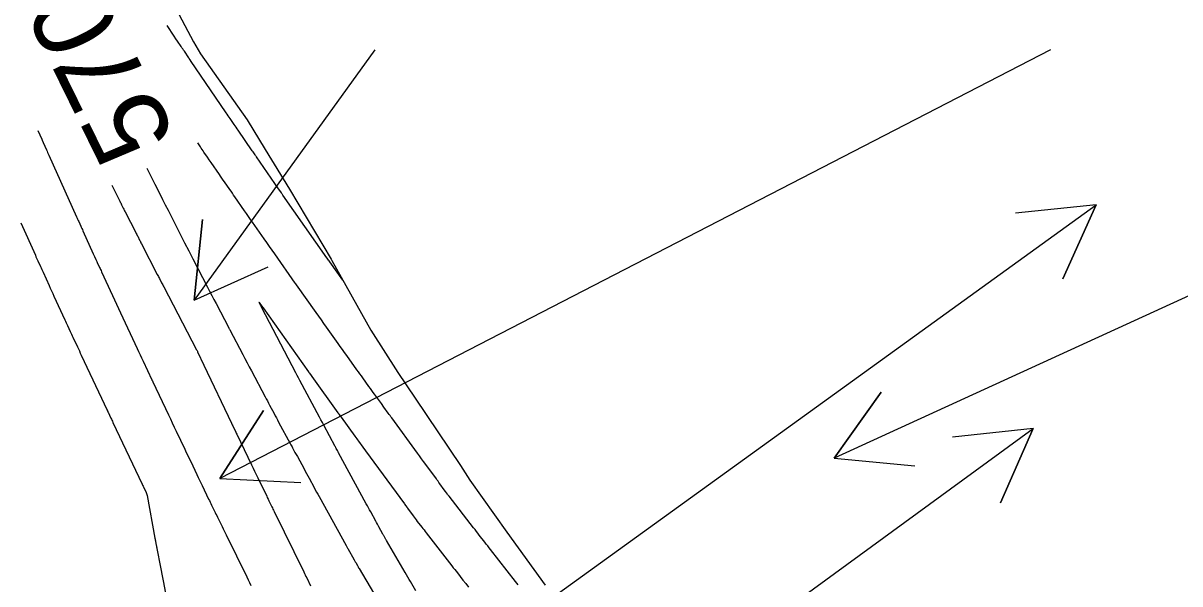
# Model space of a CAD drawing. Extents: x 954385 to 988206, y 1868364 to 1924553.
# Drawn here: x 955331.1 to 955416.7, y 1923479.4 to 1923520.9 of the extents above; entities that cross this region are included whole.
import ezdxf

# ---------------------------------------------------------------- set-up
doc = ezdxf.new("R2010")
doc.units = 0
for name, color, linetype in [('Default', 7, 'Continuous'), ('Ex_Contour Labels', 7, 'Continuous'), ('Ex_Major Contours', 7, 'Continuous'), ('Ex_Minor Contours', 7, 'Continuous'), ('Perimeter', 7, 'Continuous'), ('Slopes', 7, 'Continuous')]:
    doc.layers.add(name, color=color, linetype=linetype)

msp = doc.modelspace()

# ---------------------------------------------------------------- linework, layer by layer
at = {"layer": 'Default'}
msp.add_arc((956111.568, 1924014.493), 954.93, 205.346268, 226.414195, dxfattribs=at)
at = {"layer": 'Ex_Major Contours'}
for points in [[(955367.747, 1923479.373), (955367.56, 1923479.612), (955365.702, 1923481.976), (955365.597, 1923482.11), (955365.493, 1923482.244), (955365.388, 1923482.378), (955365.284, 1923482.512), (955364.866, 1923483.049), (955364.762, 1923483.183), (955364.658, 1923483.318), (955364.553, 1923483.452), (955364.449, 1923483.586), (955362.641, 1923485.909), (955362.61, 1923485.949), (955362.579, 1923485.989), (955362.549, 1923486.029), (955362.519, 1923486.069), (955362.37, 1923486.272), (955362.281, 1923486.394), (955361.951, 1923486.842), (955361.886, 1923486.93), (955361.822, 1923487.019), (955361.757, 1923487.107), (955361.692, 1923487.196), (955360.905, 1923488.272), (955360.753, 1923488.481), (955360.6, 1923488.689), (955360.447, 1923488.898), (955360.294, 1923489.107), (955358.396, 1923491.703), (955358.332, 1923491.791), (955358.267, 1923491.879), (955358.203, 1923491.967), (955358.139, 1923492.056), (955357.818, 1923492.498), (955357.626, 1923492.763), (955357.125, 1923493.454), (955357.02, 1923493.599), (955356.915, 1923493.744), (955356.811, 1923493.889), (955356.706, 1923494.034), (955356.256, 1923494.661), (955356.146, 1923494.814), (955356.036, 1923494.966), (955355.926, 1923495.119), (955355.816, 1923495.272), (955355.067, 1923496.313), (955354.906, 1923496.538), (955354.745, 1923496.763), (955354.584, 1923496.988), (955354.423, 1923497.213), (955353.573, 1923498.408), (955353.378, 1923498.682), (955353.183, 1923498.956), (955352.988, 1923499.231), (955352.793, 1923499.505), (955351.341, 1923501.544), (955351.291, 1923501.616), (955351.257, 1923501.663), (955351.243, 1923501.683), (955349.732, 1923503.839), (955349.538, 1923504.115), (955349.345, 1923504.391), (955349.151, 1923504.668), (955348.957, 1923504.944), (955348.095, 1923506.173), (955347.945, 1923506.387), (955347.795, 1923506.602), (955347.645, 1923506.817), (955347.495, 1923507.032), (955346.791, 1923508.047), (955346.695, 1923508.186), (955346.599, 1923508.324), (955346.503, 1923508.463), (955346.406, 1923508.602), (955346.021, 1923509.156), (955345.925, 1923509.295), (955345.829, 1923509.434), (955345.733, 1923509.573), (955345.637, 1923509.712), (955345.027, 1923510.597), (955344.895, 1923510.789), (955344.763, 1923510.981), (955344.499, 1923511.364), (955344.433, 1923511.46), (955344.367, 1923511.556), (955344.301, 1923511.652), (955344.235, 1923511.749), (955344.035, 1923512.042)], [(955340.262, 1923510.186), (955340.57, 1923509.576), (955340.667, 1923509.385), (955340.763, 1923509.194), (955340.859, 1923509.004), (955340.955, 1923508.813), (955341.431, 1923507.869), (955341.482, 1923507.769), (955341.532, 1923507.669), (955341.583, 1923507.569), (955341.634, 1923507.469), (955341.839, 1923507.069), (955341.89, 1923506.969), (955341.941, 1923506.869), (955341.992, 1923506.769), (955342.043, 1923506.669), (955342.763, 1923505.254), (955342.839, 1923505.105), (955342.915, 1923504.956), (955342.992, 1923504.807), (955343.068, 1923504.658), (955343.376, 1923504.063), (955343.453, 1923503.914), (955343.529, 1923503.766), (955343.606, 1923503.617), (955343.683, 1923503.468), (955344.764, 1923501.373), (955344.92, 1923501.07), (955345.077, 1923500.768), (955345.234, 1923500.467), (955345.392, 1923500.165), (955346.331, 1923498.371), (955346.347, 1923498.341), (955346.367, 1923498.303), (955346.379, 1923498.28), (955346.407, 1923498.226), (955346.411, 1923498.218), (955347.364, 1923496.4), (955347.524, 1923496.095), (955347.685, 1923495.79), (955347.846, 1923495.485), (955348.009, 1923495.181), (955349.025, 1923493.276), (955349.108, 1923493.12), (955349.191, 1923492.964), (955349.274, 1923492.808), (955349.357, 1923492.652), (955349.689, 1923492.027), (955349.772, 1923491.871), (955349.856, 1923491.715), (955349.939, 1923491.56), (955350.023, 1923491.404), (955350.888, 1923489.805), (955350.932, 1923489.725), (955350.975, 1923489.644), (955351.018, 1923489.564), (955351.061, 1923489.484), (955351.233, 1923489.162), (955351.276, 1923489.082), (955351.319, 1923489.002), (955351.363, 1923488.922), (955351.407, 1923488.842), (955351.903, 1923487.933), (955351.996, 1923487.763), (955352.089, 1923487.592), (955352.181, 1923487.422), (955352.274, 1923487.251), (955352.644, 1923486.568), (955352.737, 1923486.398), (955352.83, 1923486.227), (955352.923, 1923486.057), (955353.017, 1923485.887), (955355.012, 1923482.282), (955355.044, 1923482.224), (955355.098, 1923482.126), (955355.12, 1923482.087), (955355.141, 1923482.048), (955355.604, 1923481.216), (955355.634, 1923481.163), (955355.664, 1923481.11), (955355.694, 1923481.057), (955355.725, 1923481.004), (955355.848, 1923480.792), (955355.879, 1923480.739), (955355.91, 1923480.686), (955355.941, 1923480.633), (955355.972, 1923480.58), (955358.1, 1923476.98)]]:
    msp.add_lwpolyline(points, dxfattribs=at)
at = {"layer": 'Ex_Minor Contours'}
for points in [[(955354.782, 1923501.884), (955353.818, 1923503.238), (955353.816, 1923503.241), (955353.759, 1923503.321), (955353.74, 1923503.348), (955353.721, 1923503.375), (955353.625, 1923503.511), (955353.596, 1923503.552), (955350.346, 1923508.185), (955350.319, 1923508.224), (955350.292, 1923508.262), (955350.265, 1923508.301), (955350.238, 1923508.34), (955350.104, 1923508.533), (955350.024, 1923508.649), (955348.384, 1923511.011), (955348.358, 1923511.048), (955348.333, 1923511.085), (955348.307, 1923511.122), (955348.281, 1923511.159), (955348.128, 1923511.382), (955348.076, 1923511.457), (955347.022, 1923512.988), (955346.949, 1923513.094), (955346.876, 1923513.201), (955346.803, 1923513.307), (955346.73, 1923513.413), (955346.44, 1923513.838), (955346.368, 1923513.945), (955346.295, 1923514.051), (955346.223, 1923514.157), (955346.15, 1923514.264), (955343.514, 1923518.129), (955343.492, 1923518.162), (955343.47, 1923518.195), (955343.403, 1923518.294), (955343.381, 1923518.327), (955343.048, 1923518.819), (955342.989, 1923518.906), (955342.93, 1923518.994), (955342.871, 1923519.081), (955342.812, 1923519.169), (955342.552, 1923519.555), (955342.427, 1923519.742), (955342.301, 1923519.929), (955341.765, 1923520.726)], [(955332.206, 1923512.971), (955332.494, 1923512.319), (955332.522, 1923512.258), (955332.604, 1923512.072), (955332.844, 1923511.531), (955332.887, 1923511.434), (955332.93, 1923511.337), (955332.974, 1923511.241), (955333.017, 1923511.144), (955335.077, 1923506.57), (955335.115, 1923506.485), (955335.153, 1923506.399), (955335.192, 1923506.314), (955335.23, 1923506.229), (955335.384, 1923505.888), (955335.423, 1923505.803), (955335.461, 1923505.718), (955335.5, 1923505.633), (955335.539, 1923505.548), (955336.312, 1923503.849), (955336.337, 1923503.796), (955336.361, 1923503.743), (955336.385, 1923503.69), (955336.41, 1923503.636), (955336.507, 1923503.424), (955336.531, 1923503.37), (955336.556, 1923503.317), (955336.58, 1923503.264), (955336.605, 1923503.211), (955336.777, 1923502.837), (955336.814, 1923502.757), (955336.851, 1923502.677), (955336.888, 1923502.597), (955336.925, 1923502.517), (955337.737, 1923500.752), (955337.885, 1923500.431), (955338.033, 1923500.111), (955338.182, 1923499.79), (955338.331, 1923499.47), (955339.554, 1923496.846), (955339.662, 1923496.613), (955339.771, 1923496.38), (955339.88, 1923496.147), (955339.989, 1923495.913), (955340.635, 1923494.534), (955340.649, 1923494.504), (955340.679, 1923494.441), (955340.687, 1923494.423), (955340.705, 1923494.388), (955340.71, 1923494.376), (955341.868, 1923491.933), (955342.011, 1923491.633), (955342.153, 1923491.332), (955342.296, 1923491.032), (955342.439, 1923490.732), (955343.078, 1923489.387), (955343.187, 1923489.159), (955343.296, 1923488.931), (955343.405, 1923488.703), (955343.515, 1923488.475), (955343.977, 1923487.516), (955344.075, 1923487.313), (955344.173, 1923487.11), (955344.27, 1923486.908), (955344.368, 1923486.705), (955344.845, 1923485.711), (955344.899, 1923485.6), (955344.952, 1923485.489), (955345.006, 1923485.377), (955345.06, 1923485.266), (955345.276, 1923484.822), (955345.33, 1923484.71), (955345.384, 1923484.599), (955345.438, 1923484.488), (955345.492, 1923484.377), (955345.837, 1923483.669), (955345.912, 1923483.514), (955345.988, 1923483.359), (955346.064, 1923483.205), (955346.139, 1923483.05), (955347.659, 1923479.957), (955347.765, 1923479.741), (955347.871, 1923479.525), (955347.976, 1923479.31)], [(955337.673, 1923508.914), (955338.271, 1923507.733), (955338.303, 1923507.668), (955338.336, 1923507.603), (955338.369, 1923507.539), (955338.401, 1923507.474), (955338.532, 1923507.215), (955338.564, 1923507.151), (955338.597, 1923507.086), (955338.63, 1923507.021), (955338.663, 1923506.957), (955339.453, 1923505.413), (955339.488, 1923505.344), (955339.524, 1923505.275), (955339.559, 1923505.206), (955339.594, 1923505.137), (955339.734, 1923504.862), (955339.769, 1923504.793), (955339.804, 1923504.725), (955339.839, 1923504.656), (955339.875, 1923504.587), (955341.046, 1923502.32), (955341.086, 1923502.243), (955341.125, 1923502.167), (955341.165, 1923502.09), (955341.205, 1923502.013), (955341.363, 1923501.705), (955341.403, 1923501.629), (955341.443, 1923501.552), (955341.483, 1923501.475), (955341.523, 1923501.399), (955343.957, 1923496.749), (955343.973, 1923496.719), (955343.978, 1923496.708), (955343.983, 1923496.698), (955344.012, 1923496.635), (955344.022, 1923496.614), (955344.027, 1923496.603), (955344.495, 1923495.617), (955346.533, 1923491.324), (955346.565, 1923491.256), (955346.597, 1923491.189), (955346.629, 1923491.121), (955346.662, 1923491.054), (955346.824, 1923490.717), (955346.889, 1923490.582), (955346.921, 1923490.514), (955348.015, 1923488.237), (955348.13, 1923487.999), (955348.245, 1923487.761), (955348.36, 1923487.523), (955348.475, 1923487.285), (955349.142, 1923485.912), (955349.181, 1923485.83), (955349.247, 1923485.694), (955349.274, 1923485.639), (955349.301, 1923485.585), (955349.522, 1923485.134), (955349.563, 1923485.05), (955349.605, 1923484.966), (955349.646, 1923484.882), (955349.687, 1923484.798), (955351.879, 1923480.322), (955351.934, 1923480.211), (955351.988, 1923480.1), (955352.043, 1923479.99), (955352.098, 1923479.879), (955352.391, 1923479.286)], [(955330.938, 1923506.132), (955332.021, 1923503.734), (955332.068, 1923503.63), (955332.116, 1923503.525), (955332.163, 1923503.421), (955332.211, 1923503.317), (955332.401, 1923502.899), (955332.448, 1923502.795), (955332.496, 1923502.691), (955332.543, 1923502.587), (955332.591, 1923502.483), (955333.036, 1923501.509), (955333.127, 1923501.312), (955333.217, 1923501.115), (955333.307, 1923500.919), (955333.398, 1923500.722), (955334.213, 1923498.958), (955334.262, 1923498.851), (955334.31, 1923498.745), (955334.359, 1923498.639), (955334.408, 1923498.533), (955334.604, 1923498.108), (955334.653, 1923498.002), (955334.702, 1923497.896), (955334.751, 1923497.789), (955334.8, 1923497.683), (955335.133, 1923496.969), (955335.205, 1923496.815), (955335.278, 1923496.66), (955335.35, 1923496.506), (955335.422, 1923496.352), (955337.326, 1923492.281), (955337.338, 1923492.257), (955337.376, 1923492.179), (955337.389, 1923492.151), (955337.402, 1923492.124), (955337.609, 1923491.687), (955337.646, 1923491.61), (955337.683, 1923491.532), (955337.719, 1923491.455), (955337.756, 1923491.378), (955339.929, 1923486.808), (955339.962, 1923486.74), (955339.994, 1923486.672), (955340.027, 1923486.604), (955340.06, 1923486.536), (955340.191, 1923486.264), (955340.221, 1923486.195), (955340.247, 1923486.125), (955340.267, 1923486.053), (955340.284, 1923485.979), (955340.866, 1923482.814), (955340.878, 1923482.749), (955340.89, 1923482.685), (955340.903, 1923482.621), (955340.916, 1923482.557), (955340.97, 1923482.3), (955340.983, 1923482.236), (955340.996, 1923482.172), (955341.009, 1923482.108), (955341.021, 1923482.043), (955341.285, 1923480.666), (955341.333, 1923480.415), (955341.381, 1923480.163), (955341.429, 1923479.912), (955341.477, 1923479.661), (955341.882, 1923477.558)], [(955360.174, 1923478.928), (955359.777, 1923479.6), (955359.678, 1923479.769), (955359.579, 1923479.937), (955359.48, 1923480.106), (955359.382, 1923480.274), (955357.999, 1923482.651), (955357.977, 1923482.689), (955357.956, 1923482.727), (955357.934, 1923482.765), (955357.913, 1923482.803), (955357.827, 1923482.957), (955357.806, 1923482.995), (955357.785, 1923483.033), (955357.763, 1923483.072), (955357.742, 1923483.11), (955357.443, 1923483.652), (955357.387, 1923483.756), (955357.33, 1923483.859), (955357.273, 1923483.962), (955357.216, 1923484.065), (955356.834, 1923484.756), (955356.751, 1923484.905), (955356.669, 1923485.055), (955356.587, 1923485.205), (955356.505, 1923485.355), (955354.46, 1923489.128), (955354.439, 1923489.168), (955354.417, 1923489.207), (955354.396, 1923489.247), (955354.374, 1923489.286), (955354.288, 1923489.444), (955354.266, 1923489.484), (955354.245, 1923489.523), (955354.223, 1923489.563), (955354.202, 1923489.603), (955353.368, 1923491.161), (955353.341, 1923491.21), (955353.315, 1923491.259), (955353.288, 1923491.309), (955353.262, 1923491.358), (955353.155, 1923491.555), (955353.129, 1923491.604), (955353.102, 1923491.654), (955353.076, 1923491.703), (955353.049, 1923491.752), (955351.597, 1923494.484), (955351.548, 1923494.576), (955351.499, 1923494.667), (955351.401, 1923494.851), (955351.377, 1923494.896), (955351.353, 1923494.942), (955351.328, 1923494.988), (955351.304, 1923495.034), (955348.785, 1923499.841), (955348.785, 1923499.842), (955348.722, 1923499.96), (955348.707, 1923499.989), (955348.582, 1923500.23), (955348.567, 1923500.261), (955348.564, 1923500.273), (955348.572, 1923500.265), (955348.593, 1923500.237), (955348.765, 1923499.991), (955348.849, 1923499.872), (955348.871, 1923499.842), (955352.226, 1923495.127), (955352.247, 1923495.098), (955352.268, 1923495.068), (955352.289, 1923495.039), (955352.31, 1923495.01), (955352.436, 1923494.835), (955352.477, 1923494.777), (955354.406, 1923492.095), (955354.426, 1923492.067), (955354.445, 1923492.04), (955354.465, 1923492.012), (955354.485, 1923491.984), (955354.645, 1923491.764), (955355.672, 1923490.348), (955355.737, 1923490.258), (955355.803, 1923490.169), (955355.868, 1923490.079), (955355.933, 1923489.99), (955356.26, 1923489.543), (955356.456, 1923489.274), (955359.329, 1923485.346), (955359.368, 1923485.293), (955359.407, 1923485.24), (955359.523, 1923485.081), (955359.562, 1923485.028), (955359.977, 1923484.464), (955360.052, 1923484.362), (955360.129, 1923484.26), (955360.206, 1923484.159), (955360.284, 1923484.058), (955360.617, 1923483.63), (955360.699, 1923483.525), (955360.781, 1923483.42), (955360.862, 1923483.315), (955360.944, 1923483.21), (955362.847, 1923480.762), (955362.948, 1923480.631), (955363.05, 1923480.501), (955363.152, 1923480.371), (955363.254, 1923480.241), (955363.662, 1923479.721), (955363.866, 1923479.461), (955364.071, 1923479.201)]]:
    msp.add_lwpolyline(points, dxfattribs=at)
at = {"layer": 'Perimeter'}
msp.add_lwpolyline([(955341.393, 1923523.945), (955343.729, 1923519.509), (955344.233, 1923518.641), (955347.696, 1923513.738), (955349.036, 1923511.549), (955350.839, 1923508.626), (955353.899, 1923503.455), (955353.968, 1923503.338), (955356.844, 1923498.199), (955358.834, 1923495.068), (955360.116, 1923493.162), (955363.468, 1923488.177), (955364.177, 1923487.116), (955366.914, 1923483.258), (955369.754, 1923479.328)], dxfattribs=at)
at = {"layer": 'Slopes'}
for points in [[(955357.131, 1923518.928), (955343.782, 1923500.408), (955344.387, 1923506.378), (955343.782, 1923500.408), (955349.254, 1923502.869)], [(955407.131, 1923518.928), (955345.671, 1923487.219), (955348.914, 1923492.267), (955345.671, 1923487.219), (955351.665, 1923486.935)], [(955457.131, 1923518.928), (955391.133, 1923488.72), (955394.609, 1923493.61), (955391.133, 1923488.72), (955397.106, 1923488.154)], [(955357.131, 1923468.928), (955410.515, 1923507.459), (955408.058, 1923501.985), (955410.515, 1923507.459), (955404.546, 1923506.85)], [(955307.131, 1923418.928), (955405.854, 1923490.917), (955403.423, 1923485.431), (955405.854, 1923490.917), (955399.888, 1923490.279)]]:
    msp.add_lwpolyline(points, dxfattribs=at)

# ---------------------------------------------------------------- texts
at = {"layer": 'Ex_Contour Labels'}
msp.add_text('570', height=6, rotation=116.18529, dxfattribs=at).set_placement((955342.481, 1923512.472))

doc.saveas('drawing.dxf')
